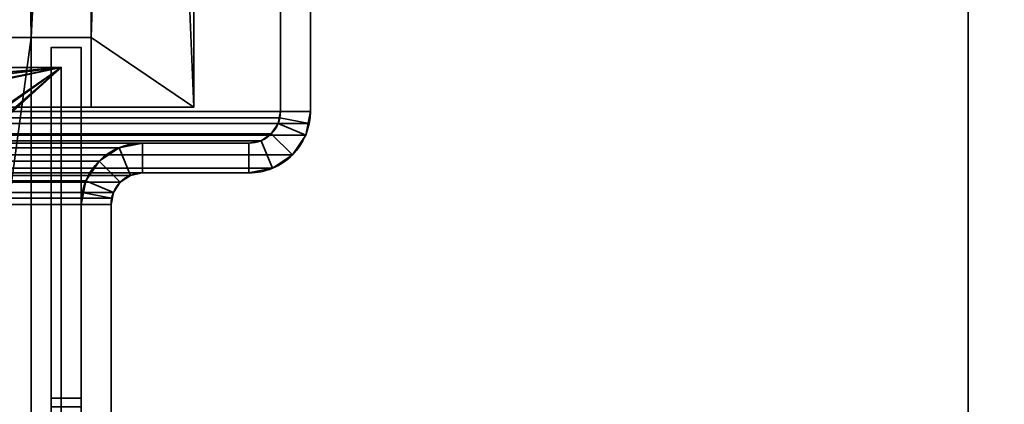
# Model space of a CAD drawing. Header units: millimetres. Extents: x -508 to 6708, y -110 to 248.
# Tile 457 of 656: x 310 to 359, y 52 to 71. Entities that reach past the tile are written whole.
import ezdxf

# ---------------------------------------------------------------- set-up
doc = ezdxf.new("R2010")
doc.units = ezdxf.units.MM
doc.layers.add('151', color=7, linetype='Continuous', true_color=0xffffff)

# ---------------------------------------------------------------- blocks, each defined once
blk = doc.blocks.new('UG_SURFACE_001')
at = {"layer": '151', "color": 252, "linetype": 'Continuous', "lineweight": 35}
for points in [[(507.5, -5.3, 2215.25), (507.5, 229.4, 2215.25), (-507.5, 229.4, 2215.25), (-507.5, -5.3, 2215.25)], [(-357.5, -5.3, 2065.25), (-357.5, 229.4, 2065.25), (357.5, 229.4, 2065.25), (357.5, -5.3, 2065.25)], [(357.5, -5.3, 2065.25), (357.5, 229.4, 2065.25), (357.5, 229.4, -7.75), (357.5, -5.3, -7.75)], [(357.5, -5.3, -7.75), (357.5, 229.4, -7.75), (507.5, 229.4, -7.75), (507.5, -5.3, -7.75)]]:
    blk.add_3dface(points, dxfattribs=at)
blk = doc.blocks.new('UG_SURFACE_205')
at = {"layer": '151', "color": 252, "linetype": 'Continuous', "lineweight": 35}
for points in [[(-324.5, 66.28, 2031.75), (324.5, 66.28, 2031.75), (324.5, 86.62, 2031.75), (-324.5, 86.62, 2031.75)], [(-323, 66.28, 2030.25), (-323, 86.62, 2030.25), (323, 86.62, 2030.25), (323, 66.28, 2030.25)], [(323, 66.28, 2030.25), (323, 86.62, 2030.25), (324.5, 86.62, 2031.75), (324.5, 66.28, 2031.75)], [(324.5, 66.28, 2031.75), (-324.5, 66.28, 2031.75), (-324.441, 65.679, 2031.691)], [(324.441, 65.679, 2031.691), (324.5, 66.28, 2031.75), (-324.441, 65.679, 2031.691)], [(-322.97, 65.972, 2030.22), (-323, 66.28, 2030.25), (323, 66.28, 2030.25)], [(-322.97, 65.972, 2030.22), (323, 66.28, 2030.25), (322.97, 65.972, 2030.22)], [(324.5, 66.28, 2031.75), (324.441, 65.679, 2031.691), (322.97, 65.972, 2030.22), (323, 66.28, 2030.25)], [(322.97, 65.972, 2030.22), (322.88, 65.675, 2030.13), (-322.88, 65.675, 2030.13), (-322.97, 65.972, 2030.22)], [(324.441, 65.679, 2031.691), (324.266, 65.101, 2031.516), (322.88, 65.675, 2030.13), (322.97, 65.972, 2030.22)], [(-324.441, 65.679, 2031.691), (-324.266, 65.101, 2031.516), (324.266, 65.101, 2031.516), (324.441, 65.679, 2031.691)], [(322.537, 65.163, 2029.787), (-322.537, 65.163, 2029.787), (-322.88, 65.675, 2030.13), (322.88, 65.675, 2030.13)], [(324.266, 65.101, 2031.516), (323.598, 64.102, 2030.848), (322.537, 65.163, 2029.787), (322.88, 65.675, 2030.13)], [(324.266, 65.101, 2031.516), (-324.266, 65.101, 2031.516), (-323.598, 64.102, 2030.848), (323.598, 64.102, 2030.848)], [(322.025, 64.82, 2029.275), (-322.025, 64.82, 2029.275), (-322.537, 65.163, 2029.787), (322.537, 65.163, 2029.787)], [(321.42, 64.7, 2028.67), (-321.42, 64.7, 2028.67), (-322.025, 64.82, 2029.275), (322.025, 64.82, 2029.275)], [(321.42, 64.7, 2028.67), (322.025, 64.82, 2029.275), (322.599, 63.434, 2029.849), (321.42, 63.2, 2028.67)], [(322.025, 64.82, 2029.275), (322.537, 65.163, 2029.787), (323.598, 64.102, 2030.848), (322.599, 63.434, 2029.849)], [(-316.08, 64.7, 2023.33), (-321.42, 64.7, 2028.67), (321.42, 64.7, 2028.67), (316.08, 64.7, 2023.33)], [(314.901, 64.466, 2022.151), (-314.901, 64.466, 2022.151), (-316.08, 64.7, 2023.33), (316.08, 64.7, 2023.33)], [(313.902, 63.798, 2021.152), (-313.902, 63.798, 2021.152), (-314.901, 64.466, 2022.151), (314.901, 64.466, 2022.151)], [(315.475, 63.08, 2022.725), (314.963, 62.737, 2022.213), (313.902, 63.798, 2021.152), (314.901, 64.466, 2022.151)], [(316.08, 63.2, 2023.33), (315.475, 63.08, 2022.725), (314.901, 64.466, 2022.151), (316.08, 64.7, 2023.33)], [(321.42, 63.2, 2028.67), (316.08, 63.2, 2023.33), (316.08, 64.7, 2023.33), (321.42, 64.7, 2028.67)], [(323.598, 64.102, 2030.848), (-323.598, 64.102, 2030.848), (-322.599, 63.434, 2029.849), (322.599, 63.434, 2029.849)], [(313.234, 62.799, 2020.484), (-313.234, 62.799, 2020.484), (-313.902, 63.798, 2021.152), (313.902, 63.798, 2021.152)], [(313.234, 62.799, 2020.484), (313.902, 63.798, 2021.152), (314.963, 62.737, 2022.213), (314.62, 62.225, 2021.87)], [(322.599, 63.434, 2029.849), (-322.599, 63.434, 2029.849), (-321.42, 63.2, 2028.67), (321.42, 63.2, 2028.67)], [(-316.08, 63.2, 2023.33), (316.08, 63.2, 2023.33), (321.42, 63.2, 2028.67), (-321.42, 63.2, 2028.67)], [(316.08, 63.2, 2023.33), (-316.08, 63.2, 2023.33), (-315.475, 63.08, 2022.725), (315.475, 63.08, 2022.725)], [(315.475, 63.08, 2022.725), (-315.475, 63.08, 2022.725), (-314.963, 62.737, 2022.213), (314.963, 62.737, 2022.213)], [(314.963, 62.737, 2022.213), (-314.963, 62.737, 2022.213), (-314.62, 62.225, 2021.87), (314.62, 62.225, 2021.87)], [(-313.059, 62.221, 2020.309), (-313.234, 62.799, 2020.484), (313.234, 62.799, 2020.484)], [(-313.059, 62.221, 2020.309), (313.234, 62.799, 2020.484), (313.059, 62.221, 2020.309)], [(313.059, 62.221, 2020.309), (313.234, 62.799, 2020.484), (314.62, 62.225, 2021.87), (314.53, 61.928, 2021.78)], [(314.53, 61.928, 2021.78), (-314.62, 62.225, 2021.87), (-314.53, 61.928, 2021.78)], [(314.53, 61.928, 2021.78), (314.62, 62.225, 2021.87), (-314.62, 62.225, 2021.87)], [(-314.53, 61.928, 2021.78), (314.5, 61.62, 2021.75), (314.53, 61.928, 2021.78)], [(-314.53, 61.928, 2021.78), (-314.5, 61.62, 2021.75), (314.5, 61.62, 2021.75)], [(313.059, 62.221, 2020.309), (-313, 61.62, 2020.25), (-313.059, 62.221, 2020.309)], [(313.059, 62.221, 2020.309), (313, 61.62, 2020.25), (-313, 61.62, 2020.25)], [(313, 61.62, 2020.25), (313.059, 62.221, 2020.309), (314.53, 61.928, 2021.78), (314.5, 61.62, 2021.75)], [(-314.5, -22.22, 2021.75), (314.5, -22.22, 2021.75), (314.5, 61.62, 2021.75), (-314.5, 61.62, 2021.75)], [(-313, -22.22, 2020.25), (-313, 61.62, 2020.25), (313, 61.62, 2020.25), (313, -22.22, 2020.25)], [(313, -22.22, 2020.25), (313, 61.62, 2020.25), (314.5, 61.62, 2021.75), (314.5, -22.22, 2021.75)]]:
    blk.add_3dface(points, dxfattribs=at)
blk = doc.blocks.new('UG_SURFACE_206')
at = {"layer": '151', "color": 252, "linetype": 'Continuous', "lineweight": 35}
for points in [[(323, 86.62, 2030.25), (323, 86.62, -7.75), (323, 66.28, -7.75), (323, 66.28, 2030.25)], [(323, 66.28, -7.75), (323, 86.62, -7.75), (324.5, 86.62, -7.75), (324.5, 66.28, -7.75)], [(324.5, 66.28, 2031.75), (324.5, 86.62, 2031.75), (323, 86.62, 2030.25), (323, 66.28, 2030.25)], [(324.5, 86.62, 2031.75), (324.5, 66.28, 2031.75), (324.5, 66.28, -7.75), (324.5, 86.62, -7.75)], [(323, 66.28, -7.75), (322.88, 65.675, -7.75), (322.88, 65.675, 2030.13)], [(322.88, 65.675, 2030.13), (322.97, 65.972, 2030.22), (323, 66.28, -7.75)], [(324.5, 66.28, -7.75), (324.266, 65.101, -7.75), (322.88, 65.675, -7.75), (323, 66.28, -7.75)], [(322.97, 65.972, 2030.22), (323, 66.28, 2030.25), (323, 66.28, -7.75)], [(323, 66.28, 2030.25), (322.97, 65.972, 2030.22), (324.441, 65.679, 2031.691), (324.5, 66.28, 2031.75)], [(324.5, 66.28, -7.75), (324.441, 65.679, 2031.691), (324.266, 65.101, 2031.516)], [(324.266, 65.101, 2031.516), (324.266, 65.101, -7.75), (324.5, 66.28, -7.75)], [(324.5, 66.28, -7.75), (324.5, 66.28, 2031.75), (324.441, 65.679, 2031.691)], [(322.97, 65.972, 2030.22), (322.88, 65.675, 2030.13), (324.266, 65.101, 2031.516), (324.441, 65.679, 2031.691)], [(322.88, 65.675, 2030.13), (322.88, 65.675, -7.75), (322.537, 65.163, -7.75), (322.537, 65.163, 2029.787)], [(324.266, 65.101, -7.75), (323.598, 64.102, -7.75), (322.537, 65.163, -7.75), (322.88, 65.675, -7.75)], [(322.88, 65.675, 2030.13), (322.537, 65.163, 2029.787), (323.598, 64.102, 2030.848), (324.266, 65.101, 2031.516)], [(322.025, 64.82, 2029.275), (322.025, 64.82, -7.75), (321.42, 64.7, -7.75), (321.42, 64.7, 2028.67)], [(321.42, 64.7, -7.75), (322.025, 64.82, -7.75), (322.599, 63.434, -7.75), (321.42, 63.2, -7.75)], [(321.42, 63.2, 2028.67), (322.599, 63.434, 2029.849), (322.025, 64.82, 2029.275), (321.42, 64.7, 2028.67)], [(322.537, 65.163, 2029.787), (322.537, 65.163, -7.75), (322.025, 64.82, -7.75), (322.025, 64.82, 2029.275)], [(322.025, 64.82, -7.75), (322.537, 65.163, -7.75), (323.598, 64.102, -7.75), (322.599, 63.434, -7.75)], [(322.599, 63.434, 2029.849), (323.598, 64.102, 2030.848), (322.537, 65.163, 2029.787), (322.025, 64.82, 2029.275)], [(323.598, 64.102, 2030.848), (323.598, 64.102, -7.75), (324.266, 65.101, -7.75), (324.266, 65.101, 2031.516)], [(314.901, 64.466, 2022.151), (314.901, 64.466, -7.75), (313.902, 63.798, -7.75), (313.902, 63.798, 2021.152)], [(313.902, 63.798, -7.75), (314.901, 64.466, -7.75), (315.475, 63.08, -7.75), (314.963, 62.737, -7.75)], [(314.901, 64.466, 2022.151), (313.902, 63.798, 2021.152), (314.963, 62.737, 2022.213), (315.475, 63.08, 2022.725)], [(316.08, 64.7, 2023.33), (316.08, 64.7, -7.75), (314.901, 64.466, -7.75), (314.901, 64.466, 2022.151)], [(316.08, 63.2, -7.75), (315.475, 63.08, -7.75), (314.901, 64.466, -7.75), (316.08, 64.7, -7.75)], [(316.08, 64.7, 2023.33), (314.901, 64.466, 2022.151), (315.475, 63.08, 2022.725), (316.08, 63.2, 2023.33)], [(321.42, 64.7, 2028.67), (321.42, 64.7, -7.75), (316.08, 64.7, -7.75), (316.08, 64.7, 2023.33)], [(321.42, 63.2, -7.75), (316.08, 63.2, -7.75), (316.08, 64.7, -7.75), (321.42, 64.7, -7.75)], [(316.08, 63.2, 2023.33), (321.42, 63.2, 2028.67), (321.42, 64.7, 2028.67), (316.08, 64.7, 2023.33)], [(313.902, 63.798, 2021.152), (313.902, 63.798, -7.75), (313.234, 62.799, -7.75), (313.234, 62.799, 2020.484)], [(313.234, 62.799, -7.75), (313.902, 63.798, -7.75), (314.963, 62.737, -7.75), (314.62, 62.225, -7.75)], [(314.62, 62.225, 2021.87), (314.963, 62.737, 2022.213), (313.902, 63.798, 2021.152), (313.234, 62.799, 2020.484)], [(322.599, 63.434, 2029.849), (322.599, 63.434, -7.75), (323.598, 64.102, -7.75), (323.598, 64.102, 2030.848)], [(321.42, 63.2, 2028.67), (321.42, 63.2, -7.75), (322.599, 63.434, -7.75), (322.599, 63.434, 2029.849)], [(313.234, 62.799, -7.75), (313, 61.62, -7.75), (313, 61.62, 2020.25)], [(313, 61.62, 2020.25), (313.059, 62.221, 2020.309), (313.234, 62.799, -7.75)], [(313, 61.62, -7.75), (313.234, 62.799, -7.75), (314.62, 62.225, -7.75), (314.5, 61.62, -7.75)], [(313.059, 62.221, 2020.309), (313.234, 62.799, 2020.484), (313.234, 62.799, -7.75)], [(314.53, 61.928, 2021.78), (314.62, 62.225, 2021.87), (313.234, 62.799, 2020.484), (313.059, 62.221, 2020.309)], [(314.62, 62.225, 2021.87), (314.62, 62.225, -7.75), (314.963, 62.737, -7.75), (314.963, 62.737, 2022.213)], [(314.963, 62.737, 2022.213), (314.963, 62.737, -7.75), (315.475, 63.08, -7.75), (315.475, 63.08, 2022.725)], [(315.475, 63.08, 2022.725), (315.475, 63.08, -7.75), (316.08, 63.2, -7.75), (316.08, 63.2, 2023.33)], [(321.42, 63.2, 2028.67), (316.08, 63.2, 2023.33), (316.08, 63.2, -7.75), (321.42, 63.2, -7.75)], [(314.5, 61.62, 2021.75), (314.53, 61.928, 2021.78), (313.059, 62.221, 2020.309), (313, 61.62, 2020.25)], [(314.53, 61.928, 2021.78), (314.5, 61.62, -7.75), (314.62, 62.225, -7.75)], [(314.53, 61.928, 2021.78), (314.5, 61.62, 2021.75), (314.5, 61.62, -7.75)], [(314.62, 62.225, -7.75), (314.62, 62.225, 2021.87), (314.53, 61.928, 2021.78)], [(313, 61.62, 2020.25), (313, 61.62, -7.75), (313, -22.22, -7.75), (313, -22.22, 2020.25)], [(313, -22.22, -7.75), (313, 61.62, -7.75), (314.5, 61.62, -7.75), (314.5, -22.22, -7.75)], [(314.5, -22.22, 2021.75), (314.5, 61.62, 2021.75), (313, 61.62, 2020.25), (313, -22.22, 2020.25)], [(314.5, 61.62, 2021.75), (314.5, -22.22, 2021.75), (314.5, -22.22, -7.75), (314.5, 61.62, -7.75)]]:
    blk.add_3dface(points, dxfattribs=at)
blk = doc.blocks.new('UG_SURFACE_211')
at = {"layer": '151', "color": 252, "linetype": 'Continuous', "lineweight": 35}
for points in [[(312, 68.5, 2020.25), (-312, 68.5, 2020.25), (-246.8, 21.801, 2020.25), (-244.3, 21.801, 2020.25)], [(312, 68.5, 2018.75), (-312, 68.5, 2018.75), (-312, 68.5, 2020.25), (312, 68.5, 2020.25)], [(-312, 68.5, 2018.75), (312, 68.5, 2018.75), (78.467, 21.801, 2018.75), (75.967, 21.801, 2018.75)], [(312, 68.5, 2020.25), (-244.3, 21.801, 2020.25), (-92.367, 21.801, 2020.25)], [(-92.367, 21.801, 2020.25), (-89.867, 21.801, 2020.25), (312, 68.5, 2020.25)], [(312, 68.5, 2020.25), (-89.867, 21.801, 2020.25), (-78.467, 21.801, 2020.25)], [(312, 68.5, 2020.25), (-78.467, 21.801, 2020.25), (-75.967, 21.801, 2020.25)], [(-75.967, 21.801, 2020.25), (75.967, 21.801, 2020.25), (312, 68.5, 2020.25)], [(75.967, 21.801, 2020.25), (78.467, 21.801, 2020.25), (312, 68.5, 2020.25)], [(312, 68.5, 2020.25), (78.467, 21.801, 2020.25), (89.867, 21.801, 2020.25)], [(89.867, 21.801, 2018.75), (78.467, 21.801, 2018.75), (312, 68.5, 2018.75)], [(312, 68.5, 2020.25), (89.867, 21.801, 2020.25), (92.367, 21.801, 2020.25)], [(312, 68.5, 2018.75), (92.367, 21.801, 2018.75), (89.867, 21.801, 2018.75)], [(92.367, 21.801, 2020.25), (244.3, 21.801, 2020.25), (312, 68.5, 2020.25)], [(312, 68.5, 2018.75), (244.3, 21.801, 2018.75), (92.367, 21.801, 2018.75)], [(244.3, 21.801, 2020.25), (246.8, 21.801, 2020.25), (312, 68.5, 2020.25)], [(312, 68.5, 2018.75), (246.8, 21.801, 2018.75), (244.3, 21.801, 2018.75)], [(312, 68.5, 2020.25), (246.8, 21.801, 2020.25), (258.2, 21.801, 2020.25)], [(258.2, 21.801, 2018.75), (246.8, 21.801, 2018.75), (312, 68.5, 2018.75)], [(258.2, 21.801, 2020.25), (260.7, 21.801, 2020.25), (312, 68.5, 2020.25)], [(312, 68.5, 2018.75), (260.7, 21.801, 2018.75), (258.2, 21.801, 2018.75)], [(260.7, 21.801, 2020.25), (260.7, 17.08, 2020.25), (312, 17.08, 2020.25), (312, 68.5, 2020.25)], [(312, 68.5, 2018.75), (312, 17.08, 2018.75), (260.7, 17.08, 2018.75), (260.7, 21.801, 2018.75)], [(312, 17.08, 2018.75), (312, 68.5, 2018.75), (312, 68.5, 2020.25), (312, 17.08, 2020.25)]]:
    blk.add_3dface(points, dxfattribs=at)
blk = doc.blocks.new('UG_SURFACE_212')
at = {"layer": '151', "color": 252, "linetype": 'Continuous', "lineweight": 35}
for points in [[(311.5, 69.5, 2006.25), (311.5, 45.869, 1009.614), (311.5, 51.894, 1812.679)], [(311.5, 69.5, -5.75), (311.5, 41.7, 990), (311.5, 43.831, 990.224)], [(311.5, 69.5, -5.75), (311.5, 35.675, 991.958), (311.5, 39.569, 990.224)], [(311.5, 69.5, 2006.25), (311.5, 51.448, 1816.917), (311.5, 49.317, 1820.609)], [(311.5, 69.5, -5.75), (311.5, 50.577, 995.125), (311.5, 51.894, 999.179)], [(311.5, 39.569, 990.224), (311.5, 41.7, 990), (311.5, 69.5, -5.75)], [(311.5, 43.831, 990.224), (311.5, 47.725, 991.958), (311.5, 69.5, -5.75)], [(311.5, 51.894, 1812.679), (311.5, 51.448, 1816.917), (311.5, 69.5, 2006.25)], [(311.5, 69.5, 2006.25), (311.5, 51.448, 1003.417), (311.5, 49.317, 1007.109)], [(311.5, 51.894, 999.179), (311.5, 69.5, 2006.25), (311.5, 69.5, -5.75)], [(311.5, 51.894, 999.179), (311.5, 51.448, 1003.417), (311.5, 69.5, 2006.25)], [(311.5, 69.5, -5.75), (311.5, 22.801, 73.95), (311.5, 22.801, 76.45), (311.5, 51.894, 185.679)], [(311.5, 49.317, 1820.609), (311.5, 45.869, 1823.114), (311.5, 69.5, 2006.25)], [(311.5, 51.894, 185.679), (311.5, 32.823, 995.125), (311.5, 35.675, 991.958), (311.5, 69.5, -5.75)], [(311.5, 47.725, 991.958), (311.5, 50.577, 995.125), (311.5, 69.5, -5.75)], [(311.5, 49.317, 1007.109), (311.5, 45.869, 1009.614), (311.5, 69.5, 2006.25)], [(311.5, 69.5, -5.75), (311.5, 22.801, 60.05), (311.5, 22.801, 62.55)], [(311.5, 45.869, 1823.114), (311.5, 41.7, 1824), (311.5, 18.08, 2006.25), (311.5, 69.5, 2006.25)], [(311.5, 22.801, 62.55), (311.5, 22.801, 73.95), (311.5, 69.5, -5.75)], [(311.5, 69.5, -5.75), (311.5, 18.08, -5.75), (311.5, 18.08, 60.05), (311.5, 22.801, 60.05)], [(313, 69.5, 2006.25), (313, 69.5, -5.75), (311.5, 69.5, -5.75), (311.5, 69.5, 2006.25)], [(313, 18.08, 2006.25), (313, 69.5, 2006.25), (311.5, 69.5, 2006.25), (311.5, 18.08, 2006.25)], [(311.5, 18.08, -5.75), (311.5, 69.5, -5.75), (313, 69.5, -5.75), (313, 18.08, -5.75)], [(313, 69.5, -5.75), (313, 43.831, 1803.724), (313, 51.894, 999.179)], [(313, 51.894, 999.179), (313, 51.894, 185.679), (313, 69.5, -5.75)], [(313, 69.5, -5.75), (313, 51.894, 185.679), (313, 50.577, 181.625)], [(313, 50.577, 181.625), (313, 47.725, 178.458), (313, 69.5, -5.75)], [(313, 69.5, -5.75), (313, 22.801, 73.95), (313, 22.801, 62.55)], [(313, 22.801, 62.55), (313, 22.801, 60.05), (313, 69.5, -5.75)], [(313, 22.801, 76.45), (313, 22.801, 73.95), (313, 69.5, -5.75), (313, 43.831, 176.724)], [(313, 47.725, 178.458), (313, 43.831, 176.724), (313, 69.5, -5.75)], [(313, 69.5, -5.75), (313, 50.577, 1808.625), (313, 47.725, 1805.458)], [(313, 69.5, 2006.25), (313, 51.448, 1816.917), (313, 51.894, 1812.679)], [(313, 69.5, -5.75), (313, 51.894, 1812.679), (313, 50.577, 1808.625)], [(313, 47.725, 1805.458), (313, 43.831, 1803.724), (313, 69.5, -5.75)], [(313, 69.5, 2006.25), (313, 22.801, 1936.45), (313, 22.801, 1933.95), (313, 51.448, 1816.917)], [(313, 51.894, 1812.679), (313, 69.5, -5.75), (313, 69.5, 2006.25)], [(313, 69.5, 2006.25), (313, 18.08, 2006.25), (313, 18.08, 1936.45), (313, 22.801, 1936.45)], [(313, 22.801, 60.05), (313, 18.08, 60.05), (313, 18.08, -5.75), (313, 69.5, -5.75)], [(311.5, 51.894, 185.679), (313, 51.894, 185.679), (313, 51.448, 189.917), (311.5, 51.448, 189.917)], [(311.5, 50.577, 181.625), (313, 50.577, 181.625), (313, 51.894, 185.679), (311.5, 51.894, 185.679)], [(311.5, 50.577, 1808.625), (311.5, 51.894, 1812.679), (311.5, 45.869, 1009.614)], [(311.5, 31.506, 999.179), (311.5, 32.823, 995.125), (311.5, 51.894, 185.679), (311.5, 51.448, 189.917)], [(311.5, 50.577, 181.625), (311.5, 51.894, 185.679), (311.5, 22.801, 76.45)], [(311.5, 51.894, 999.179), (313, 51.894, 999.179), (313, 51.448, 1003.417), (311.5, 51.448, 1003.417)], [(311.5, 50.577, 995.125), (313, 50.577, 995.125), (313, 51.894, 999.179), (311.5, 51.894, 999.179)], [(311.5, 51.894, 1812.679), (313, 51.894, 1812.679), (313, 51.448, 1816.917), (311.5, 51.448, 1816.917)], [(311.5, 50.577, 1808.625), (313, 50.577, 1808.625), (313, 51.894, 1812.679), (311.5, 51.894, 1812.679)], [(313, 51.894, 999.179), (313, 51.448, 189.917), (313, 51.894, 185.679)], [(313, 51.894, 999.179), (313, 49.317, 193.609), (313, 51.448, 189.917)], [(313, 43.831, 1803.724), (313, 22.801, 1626.45), (313, 22.801, 1623.95), (313, 51.894, 999.179)], [(313, 51.894, 999.179), (313, 41.7, 197), (313, 45.869, 196.114)], [(313, 51.894, 999.179), (313, 31.952, 189.917), (313, 34.083, 193.609)], [(313, 45.869, 196.114), (313, 49.317, 193.609), (313, 51.894, 999.179)], [(313, 34.083, 193.609), (313, 37.531, 196.114), (313, 51.894, 999.179)], [(313, 37.531, 196.114), (313, 41.7, 197), (313, 51.894, 999.179)], [(313, 51.894, 999.179), (313, 50.577, 995.125), (313, 31.506, 185.679), (313, 31.952, 189.917)], [(313, 51.894, 999.179), (313, 22.801, 1612.55), (313, 22.801, 1610.05)], [(313, 51.894, 999.179), (313, 22.801, 1623.95), (313, 22.801, 1612.55)], [(313, 22.801, 1610.05), (313, 22.801, 1316.45), (313, 51.894, 999.179)], [(313, 51.448, 1003.417), (313, 51.894, 999.179), (313, 22.801, 1313.95)], [(313, 22.801, 1316.45), (313, 22.801, 1313.95), (313, 51.894, 999.179)]]:
    blk.add_3dface(points, dxfattribs=at)
blk = doc.blocks.new('UG_SURFACE_226')
at = {"layer": '151', "color": 41, "linetype": 'Continuous', "lineweight": 35}
for points in [[(-318.65, 66.5, 2025.9), (318.65, 66.5, 2025.9), (318.65, 228.15, 2025.9), (-318.65, 228.15, 2025.9)], [(313, 202.3, 2020.25), (313, 228.15, 2020.25), (318.65, 228.15, 2025.9), (313.5, 70, 2020.75)], [(318.65, 228.15, 2025.9), (318.65, 66.5, 2025.9), (313.5, 66.5, 2020.75), (313.5, 70, 2020.75)], [(310.5, 70, 2017.75), (303.5, 18.5, 2010.75), (301, 18.5, 2008.25), (308.5, 202.3, 2015.75)], [(308.5, 202.3, 2015.75), (313, 202.3, 2020.25), (313.5, 70, 2020.75), (310.5, 70, 2017.75)], [(313.5, 70, 2020.75), (313.5, 66.5, 2020.75), (-313.5, 66.5, 2020.75), (-313.5, 70, 2020.75)], [(310.5, 70, 2017.75), (313.5, 70, 2020.75), (-313.5, 70, 2020.75), (-310.5, 70, 2017.75)], [(310.5, 18, 2017.75), (310.5, 70, 2017.75), (-310.5, 70, 2017.75), (-310.5, 18, 2017.75)], [(303.5, 18.5, 2010.75), (310.5, 70, 2017.75), (310.5, 18, 2017.75)], [(313.5, 66.5, 2020.75), (318.65, 66.5, 2025.9), (-318.65, 66.5, 2025.9), (-313.5, 66.5, 2020.75)]]:
    blk.add_3dface(points, dxfattribs=at)
blk = doc.blocks.new('UG_SURFACE_237')
at = {"layer": '151', "color": 41, "linetype": 'Continuous', "lineweight": 35}
for points in [[(313, 202.3, 2020.25), (303.5, 18.5, 2010.75), (318.65, 228.15, 2025.9)], [(310.5, 70, 2017.75), (318.65, 228.15, 2025.9), (303.5, 18.5, 2010.75)], [(318.65, 228.15, 2025.9), (310.5, 70, 2017.75), (313.5, 70, 2020.75)], [(313, 202.3, -4.75), (313, 228.15, -4.75), (318.65, 228.15, -4.75), (318.65, 66.5, -4.75)], [(313.5, 70, 2020.75), (313.5, 66.5, 2020.75), (318.65, 66.5, 2025.9), (318.65, 228.15, 2025.9)], [(318.65, 66.5, 2025.9), (318.65, 66.5, -4.75), (318.65, 228.15, -4.75), (318.65, 228.15, 2025.9)], [(308.5, 202.3, -4.75), (310.5, 70, -4.75), (303.5, 18.5, -4.75), (301, 18.5, -4.75)], [(313, 202.3, 2020.25), (308.5, 202.3, 2015.75), (301, 18.5, 2008.25), (303.5, 18.5, 2010.75)], [(308.5, 202.3, -4.75), (313, 202.3, -4.75), (313.5, 70, -4.75), (310.5, 70, -4.75)], [(313.5, 70, -4.75), (313, 202.3, -4.75), (318.65, 66.5, -4.75)], [(303.5, 18.5, -4.75), (310.5, 70, -4.75), (310.5, 18, -4.75)], [(310.5, 18, 2017.75), (310.5, 70, 2017.75), (303.5, 18.5, 2010.75)], [(310.5, 70, 2017.75), (310.5, 70, -4.75), (313.5, 70, -4.75), (313.5, 70, 2020.75)], [(310.5, 18, -4.75), (310.5, 70, -4.75), (310.5, 70, 2017.75), (310.5, 18, 2017.75)], [(313.5, 70, -4.75), (313.5, 66.5, -4.75), (313.5, 66.5, 2020.75), (313.5, 70, 2020.75)], [(318.65, 66.5, -4.75), (313.5, 66.5, -4.75), (313.5, 70, -4.75)], [(313.5, 66.5, 2020.75), (313.5, 66.5, -4.75), (318.65, 66.5, -4.75), (318.65, 66.5, 2025.9)]]:
    blk.add_3dface(points, dxfattribs=at)

msp = doc.modelspace()

# ---------------------------------------------------------------- linework, layer by layer
at = {"layer": '151', "color": 253, "linetype": 'Continuous', "lineweight": -3}
for p, q in [((357.5, -5.3, 2065.25), (357.5, 229.4, 2065.25)), ((357.5, 229.4, -7.75), (357.5, -5.3, -7.75)), ((318.65, 66.5, -4.75), (318.65, 228.15, -4.75)), ((318.65, 66.5, 2025.9), (318.65, 228.15, 2025.9)), ((318.65, 66.5, 2025.9), (318.65, 228.15, 2025.9)), ((323, 66.28, -7.75), (323, 86.62, -7.75)), ((323, 66.28, 2030.25), (323, 86.62, 2030.25)), ((323, 66.28, 2030.25), (323, 86.62, 2030.25)), ((324.5, 66.28, 2031.75), (324.5, 86.62, 2031.75)), ((324.5, 66.28, -7.75), (324.5, 86.62, -7.75)), ((324.5, 66.28, 2031.75), (324.5, 86.62, 2031.75)), ((-313.5, 70, 2020.75), (313.5, 70, 2020.75)), ((-310.5, 70, 2017.75), (310.5, 70, 2017.75)), ((310.5, 18, -4.75), (310.5, 70, -4.75)), ((313.5, 70, 2020.75), (310.5, 70, 2017.75)), ((310.5, 70, 2017.75), (310.5, 70, -4.75)), ((310.5, 70, 2017.75), (310.5, 18, 2017.75)), ((310.5, 70, -4.75), (313.5, 70, -4.75)), ((310.5, 70, 2017.75), (310.5, 18, 2017.75)), ((310.5, 70, 2017.75), (313.5, 70, 2020.75)), ((313.5, 70, -4.75), (313.5, 66.5, -4.75)), ((313.5, 66.5, 2020.75), (313.5, 70, 2020.75)), ((313.5, 66.5, 2020.75), (313.5, 70, 2020.75)), ((313.5, 70, 2020.75), (313.5, 70, -4.75)), ((311.5, 18.08, -5.75), (311.5, 69.5, -5.75)), ((313, 69.5, -5.75), (311.5, 69.5, -5.75)), ((311.5, 69.5, -5.75), (311.5, 69.5, 2006.25)), ((311.5, 18.08, 2006.25), (311.5, 69.5, 2006.25)), ((313, 69.5, 2006.25), (311.5, 69.5, 2006.25)), ((313, 18.08, 2006.25), (313, 69.5, 2006.25)), ((313, 69.5, -5.75), (313, 69.5, 2006.25)), ((313, 18.08, -5.75), (313, 69.5, -5.75)), ((-312, 68.5, 2020.25), (312, 68.5, 2020.25)), ((-312, 68.5, 2018.75), (312, 68.5, 2018.75)), ((312, 68.5, 2020.25), (312, 17.08, 2020.25)), ((312, 68.5, 2018.75), (312, 17.08, 2018.75)), ((312, 68.5, 2018.75), (312, 68.5, 2020.25)), ((324.5, 66.28, 2031.75), (-324.5, 66.28, 2031.75)), ((323, 66.28, 2030.25), (-323, 66.28, 2030.25)), ((-318.65, 66.5, 2025.9), (318.65, 66.5, 2025.9)), ((-313.5, 66.5, 2020.75), (313.5, 66.5, 2020.75)), ((313.5, 66.5, 2020.75), (313.5, 66.5, -4.75)), ((313.5, 66.5, 2020.75), (318.65, 66.5, 2025.9)), ((313.5, 66.5, -4.75), (318.65, 66.5, -4.75)), ((318.65, 66.5, 2025.9), (313.5, 66.5, 2020.75)), ((318.65, 66.5, 2025.9), (318.65, 66.5, -4.75)), ((323, 66.28, -7.75), (323, 66.28, 2030.25)), ((324.5, 66.28, -7.75), (324.5, 66.28, 2031.75)), ((321.42, 64.7, 2028.67), (-321.42, 64.7, 2028.67)), ((316.08, 64.7, 2023.33), (-316.08, 64.7, 2023.33)), ((316.08, 64.7, -7.75), (321.42, 64.7, -7.75)), ((316.08, 64.7, -7.75), (316.08, 64.7, 2023.33)), ((316.08, 64.7, 2023.33), (321.42, 64.7, 2028.67)), ((316.08, 64.7, 2023.33), (321.42, 64.7, 2028.67)), ((321.42, 64.7, -7.75), (321.42, 64.7, 2028.67)), ((321.42, 63.2, 2028.67), (-321.42, 63.2, 2028.67)), ((316.08, 63.2, 2023.33), (-316.08, 63.2, 2023.33)), ((316.08, 63.2, 2023.33), (321.42, 63.2, 2028.67)), ((316.08, 63.2, -7.75), (321.42, 63.2, -7.75)), ((316.08, 63.2, -7.75), (316.08, 63.2, 2023.33)), ((316.08, 63.2, 2023.33), (321.42, 63.2, 2028.67)), ((321.42, 63.2, -7.75), (321.42, 63.2, 2028.67)), ((314.5, 61.62, 2021.75), (-314.5, 61.62, 2021.75)), ((313, 61.62, 2020.25), (-313, 61.62, 2020.25)), ((313, 61.62, -7.75), (313, 61.62, 2020.25)), ((313, -22.22, 2020.25), (313, 61.62, 2020.25)), ((313, -22.22, 2020.25), (313, 61.62, 2020.25)), ((313, -22.22, -7.75), (313, 61.62, -7.75)), ((314.5, -22.22, 2021.75), (314.5, 61.62, 2021.75)), ((314.5, -22.22, 2021.75), (314.5, 61.62, 2021.75)), ((314.5, -22.22, -7.75), (314.5, 61.62, -7.75)), ((314.5, 61.62, -7.75), (314.5, 61.62, 2021.75))]:
    msp.add_line(p, q, dxfattribs=at)
at = {"layer": '151', "color": 253, "linetype": 'Continuous', "lineweight": -3, "extrusion": (1, 0, 0)}
for centre in [(41.7, 1813.75, 311.5), (41.7, 186.75, 311.5), (41.7, 1000.25, 311.5)]:
    msp.add_circle(centre, 10.25, dxfattribs=at)
at = {"layer": '151', "color": 253, "linetype": 'Continuous', "lineweight": -3, "extrusion": (-1, 0, 0)}
for centre in [(-41.7, 186.75, -313), (-41.7, 1000.25, -313), (-41.7, 1813.75, -313)]:
    msp.add_circle(centre, 10.25, dxfattribs=at)
at = {"layer": '151', "color": 253, "linetype": 'Continuous', "lineweight": -3, "extrusion": (0, 0, -1)}
for radius in [1.58, 3.08]:
    msp.add_arc((-321.42, 66.28, 7.75), radius, 180, 270, dxfattribs=at)
at = {"layer": '151', "color": 253, "linetype": 'Continuous', "lineweight": -3}
for radius in [3.08, 1.58]:
    msp.add_arc((316.08, 61.62, -7.75), radius, 90, 180, dxfattribs=at)
at = {"layer": '151', "color": 253, "linetype": 'Continuous', "lineweight": -3, "extrusion": (-0.707107, -6.12323e-17, 0.707107)}
for centre, major_axis in [((321.42, 66.28, 2028.67), (-1.58, 0, -1.58)), ((321.42, 66.28, 2028.67), (-3.08, 0, -3.08)), ((316.08, 61.62, 2023.33), (3.08, 0, 3.08)), ((316.08, 61.62, 2023.33), (1.58, 0, 1.58))]:
    msp.add_ellipse(centre, major_axis=major_axis, ratio=0.707107, start_param=1.570796, end_param=3.141593, dxfattribs=at)
at = {"layer": '151', "color": 253, "linetype": 'Continuous', "lineweight": -3, "extrusion": (0.707107, 6.12323e-17, -0.707107)}
for centre, major_axis in [((321.42, 66.28, 2028.67), (3.08, 0, 3.08)), ((321.42, 66.28, 2028.67), (1.58, 0, 1.58)), ((321.42, 66.28, 2028.67), (3.08, 0, 3.08)), ((316.08, 61.62, 2023.33), (-3.08, 0, -3.08)), ((316.08, 61.62, 2023.33), (-1.58, 0, -1.58))]:
    msp.add_ellipse(centre, major_axis=major_axis, ratio=0.707107, start_param=0, end_param=1.570796, dxfattribs=at)

# ---------------------------------------------------------------- block references
at = {"layer": '151', "color": 253, "linetype": 'Continuous', "lineweight": -3}
for name in ['UG_SURFACE_001', 'UG_SURFACE_226', 'UG_SURFACE_237', 'UG_SURFACE_205', 'UG_SURFACE_206', 'UG_SURFACE_212', 'UG_SURFACE_211']:
    msp.add_blockref(name, (0, 0), dxfattribs=at)

doc.saveas('drawing.dxf')
